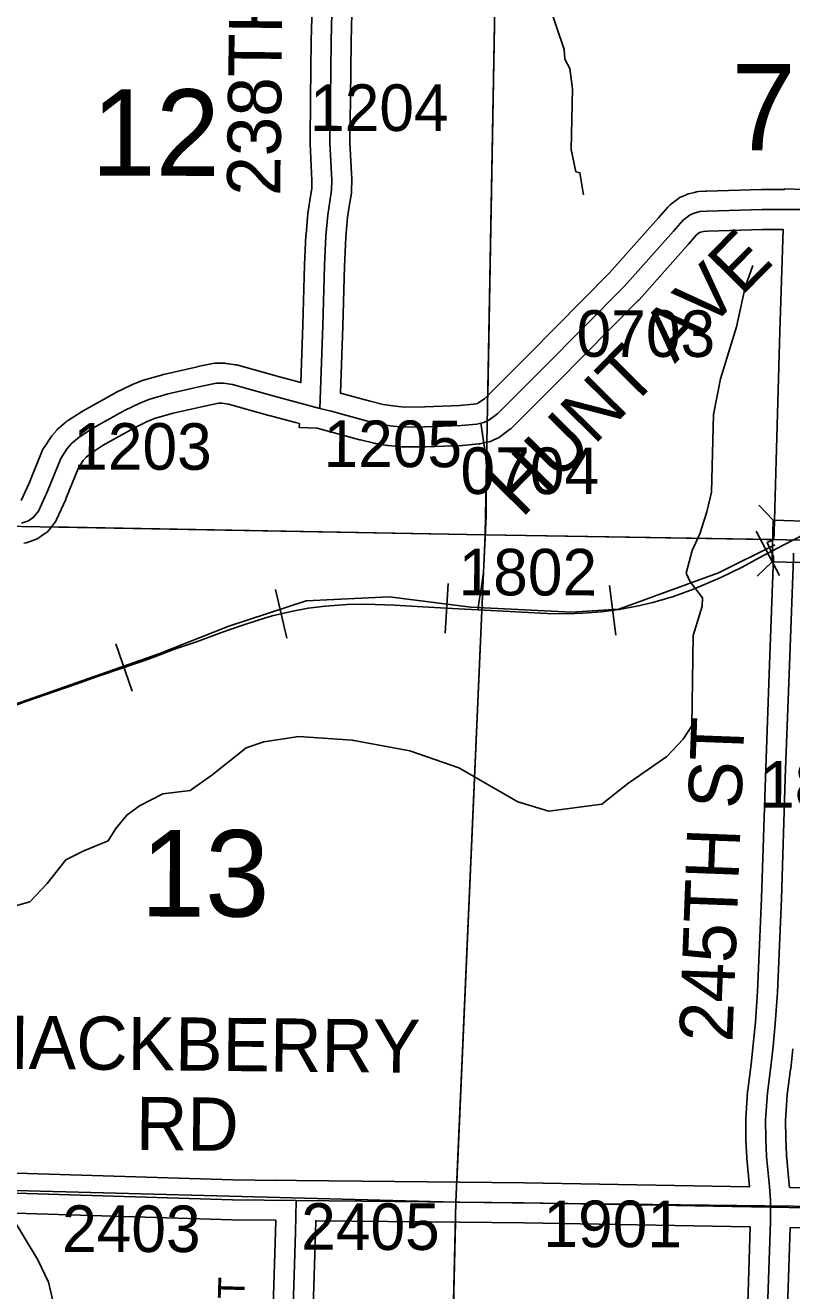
# Model space of a CAD drawing. Extents: x -132.8 to -73.3, y -60 to -26.
# Drawn here: x -116.525 to -115.373, y -47.631 to -45.729 of the extents above; entities that cross this region are included whole.
import ezdxf

# ---------------------------------------------------------------- set-up
doc = ezdxf.new("R2010")
doc.units = 0
for name, color, linetype in [('tdCoHydroRiver', 7, 'Continuous'), ('tdCoRRCL', 7, 'Continuous'), ('tdCoSecRdNmbr', 7, 'Continuous'), ('tdCoSecRdTxt', 7, 'Continuous'), ('tdCoSecRteBand', 7, 'Continuous'), ('tdCoSecRteCL', 7, 'Continuous'), ('tdCoSectLine', 7, 'Continuous'), ('tdCoSectLinePart', 7, 'Continuous'), ('tdCoSectNmbr', 7, 'Continuous'), ('tdCoStrucSec', 7, 'Continuous'), ('tdCoSurfBitum', 7, 'Continuous'), ('tdCoSurfGravel', 7, 'Continuous'), ('tdCoSurfLNO', 7, 'Continuous'), ('tdCoTwpBndry', 7, 'Continuous'), ('tdCoTwpBndryShd', 7, 'Continuous')]:
    doc.layers.add(name, color=color, linetype=linetype)

msp = doc.modelspace()

# ---------------------------------------------------------------- linework, layer by layer
at = {"layer": 'tdCoHydroRiver'}
for points in [[(-115.6862, -45.9838), (-115.6916, -45.9505), (-115.6979, -45.9488), (-115.705, -45.9155), (-115.7026, -45.824), (-115.7066, -45.7939), (-115.7141, -45.7796), (-115.7153, -45.7653), (-115.7388, -45.6953)], [(-115.4316, -46.0897), (-115.4435, -46.1225), (-115.4561, -46.1821), (-115.4801, -46.2604), (-115.491, -46.3137), (-115.4939, -46.4304), (-115.501, -46.4602), (-115.5113, -46.4931), (-115.523, -46.518), (-115.5318, -46.5525), (-115.5258, -46.5653), (-115.5074, -46.5894), (-115.5078, -46.602), (-115.5215, -46.6458), (-115.5234, -46.7815), (-115.5365, -46.8016), (-115.5609, -46.8278), (-115.6203, -46.8689), (-115.6589, -46.8995), (-115.7381, -46.9101), (-115.7851, -46.8962), (-115.8738, -46.8451), (-115.9473, -46.8195), (-116.0337, -46.8031), (-116.1141, -46.7979), (-116.1664, -46.806), (-116.1934, -46.8148), (-116.245, -46.8561), (-116.2771, -46.8789), (-116.3183, -46.8842), (-116.3535, -46.9022)], [(-116.3535, -46.9022), (-116.3727, -46.9159), (-116.389, -46.936), (-116.4006, -46.9547), (-116.4372, -46.9695), (-116.4644, -46.983), (-116.4922, -47.0186), (-116.5181, -47.0463), (-116.5435, -47.0535), (-116.6493, -47.054), (-116.6827, -47.0658), (-116.726, -47.0915), (-116.7325, -47.0976)], [(-116.4815, -47.6546), (-116.49, -47.6181), (-116.5065, -47.5846), (-116.5459, -47.5189), (-116.5503, -47.5061), (-116.5577, -47.4854), (-116.5541, -47.4051), (-116.5657, -47.3653), (-116.5717, -47.3526), (-116.573, -47.3415), (-116.6031, -47.2839), (-116.6385, -47.2515), (-116.6457, -47.2229), (-116.6499, -47.2007), (-116.6618, -47.1751), (-116.6617, -47.1704), (-116.6816, -47.1431), (-116.7325, -47.0976)]]:
    msp.add_lwpolyline(points, dxfattribs=at)
at = {"layer": 'tdCoRRCL'}
for p, q in [((-115.4266, -46.4893), (-115.3916, -46.5557)), ((-116.1491, -46.5768), (-116.1319, -46.6498)), ((-115.8897, -46.5676), (-115.894, -46.6424)), ((-115.647, -46.571), (-115.6376, -46.6454)), ((-116.3892, -46.6587), (-116.3647, -46.7296))]:
    msp.add_line(p, q, dxfattribs=at)
for points in [[(-116.5769, -46.7647), (-116.5241, -46.7453), (-116.45, -46.7196), (-116.4359, -46.7145), (-116.4181, -46.7081), (-116.3794, -46.695), (-116.3398, -46.6813), (-116.2996, -46.6661), (-116.2664, -46.6552), (-116.2302, -46.6413), (-116.2011, -46.6316), (-116.1736, -46.6225), (-116.1543, -46.6165), (-116.1232, -46.6092), (-116.1001, -46.6047), (-116.074, -46.6017), (-116.0415, -46.5993), (-116.0139, -46.5989), (-115.97, -46.6004), (-115.9193, -46.6034), (-115.874, -46.606), (-115.8162, -46.6088), (-115.741, -46.613), (-115.7113, -46.6134), (-115.6871, -46.6122), (-115.6593, -46.6103), (-115.6325, -46.607), (-115.6062, -46.6021), (-115.5818, -46.5963), (-115.5628, -46.591), (-115.5508, -46.5871), (-115.5209, -46.5764), (-115.481, -46.5593), (-115.4479, -46.543), (-115.4222, -46.5294), (-115.3852, -46.5099), (-115.3377, -46.4853)], [(-115.3377, -46.4853), (-115.3852, -46.5099), (-115.4222, -46.5294), (-115.4479, -46.543), (-115.481, -46.5593), (-115.5209, -46.5764), (-115.5508, -46.5871), (-115.5628, -46.591), (-115.5818, -46.5963), (-115.6062, -46.6021), (-115.6325, -46.607), (-115.6593, -46.6103), (-115.6871, -46.6122), (-115.7113, -46.6134), (-115.741, -46.613), (-115.8162, -46.6088), (-115.874, -46.606), (-115.9193, -46.6034), (-115.97, -46.6004), (-116.0139, -46.5989), (-116.0415, -46.5993), (-116.074, -46.6017), (-116.1001, -46.6047), (-116.1232, -46.6092), (-116.1543, -46.6165), (-116.1736, -46.6225), (-116.2011, -46.6316), (-116.2302, -46.6413), (-116.2664, -46.6552), (-116.2996, -46.6661), (-116.3398, -46.6813), (-116.3794, -46.695), (-116.4181, -46.7081), (-116.4359, -46.7145), (-116.45, -46.7196), (-116.5241, -46.7453), (-116.5769, -46.7647)], [(-118.3406, -48.1479), (-118.2035, -48.0379), (-118.0129, -47.8693), (-117.9695, -47.8389), (-117.8233, -47.6802), (-117.7294, -47.5896), (-117.4549, -47.2907), (-117.2506, -47.0815), (-117.1502, -46.9831), (-116.9601, -46.8966), (-116.3246, -46.6734), (-116.2193, -46.632), (-116.1031, -46.594), (-115.9783, -46.5878), (-115.8556, -46.6036), (-115.7043, -46.6107), (-115.6331, -46.6063), (-115.4834, -46.5518), (-115.3986, -46.5099)]]:
    msp.add_lwpolyline(points, dxfattribs=at)
at = {"layer": 'tdCoSecRteBand'}
for points in [[(-116.5311, -46.4432), (-116.5193, -46.4172), (-116.4996, -46.3686), (-116.4985, -46.366), (-116.4969, -46.3636), (-116.4873, -46.3488), (-116.4863, -46.3471), (-116.485, -46.3456), (-116.4778, -46.3373), (-116.4762, -46.3354), (-116.4743, -46.3338), (-116.4635, -46.3246), (-116.462, -46.3234), (-116.4604, -46.3224), (-116.4397, -46.3091), (-116.4389, -46.3086), (-116.4381, -46.3081), (-116.3905, -46.2815), (-116.3897, -46.281), (-116.3889, -46.2806), (-116.366, -46.2696), (-116.365, -46.2691), (-116.3641, -46.2687), (-116.3505, -46.2633), (-116.3491, -46.2627), (-116.3477, -46.2623), (-116.3189, -46.2539), (-116.318, -46.2537), (-116.3172, -46.2535), (-116.2664, -46.2419), (-116.266, -46.2418), (-116.2656, -46.2417), (-116.2434, -46.2373), (-116.2405, -46.2367), (-116.2375, -46.2367), (-116.2274, -46.2367), (-116.2253, -46.2367), (-116.2232, -46.237), (-116.2093, -46.239), (-116.2074, -46.2393), (-116.2055, -46.2398), (-116.143, -46.2573), (-116.111, -46.2658), (-116.108, -46.1792), (-116.1053, -46.089), (-116.1053, -46.0888), (-116.1053, -46.0886), (-116.1033, -46.044), (-116.1033, -46.0434), (-116.1032, -46.0428), (-116.1005, -46.0109), (-116.1004, -46.0098), (-116.1002, -46.0087), (-116.097, -45.9888), (-116.0947, -45.9739), (-116.0945, -45.9622), (-116.0971, -45.9067), (-116.0972, -45.9058), (-116.0972, -45.9049), (-116.0964, -45.8383), (-116.0964, -45.8383), (-116.0964, -45.8383), (-116.0954, -45.7522), (-116.0954, -45.752), (-116.0954, -45.7518), (-116.0932, -45.6667)], [(-116.0332, -45.6683), (-116.0354, -45.7531), (-116.0364, -45.839), (-116.0372, -45.9047), (-116.0345, -45.9603), (-116.0344, -45.9612), (-116.0345, -45.9622), (-116.0347, -45.977), (-116.0347, -45.9791), (-116.0351, -45.9812), (-116.0378, -45.9982), (-116.0378, -45.9983), (-116.0378, -45.9983), (-116.0408, -46.0171), (-116.0434, -46.0472), (-116.0453, -46.0911), (-116.048, -46.1811), (-116.048, -46.1812), (-116.048, -46.1812), (-116.0515, -46.2817), (-116.0069, -46.2936), (-115.9874, -46.2985), (-115.9727, -46.3008), (-115.9555, -46.3025)], [(-115.9555, -46.3025), (-115.9247, -46.3023), (-115.8723, -46.3004), (-115.8514, -46.2984), (-115.8473, -46.2975), (-115.8456, -46.2971), (-115.8438, -46.2963), (-115.8347, -46.2896), (-115.7685, -46.2234), (-115.6471, -46.1009), (-115.5737, -46.0183), (-115.5597, -46.0023), (-115.558, -46.0004), (-115.556, -45.9988), (-115.5508, -45.9946), (-115.5501, -45.994), (-115.5493, -45.9934), (-115.5434, -45.9892), (-115.5407, -45.9873), (-115.5376, -45.986), (-115.5317, -45.9835), (-115.5299, -45.9828), (-115.5282, -45.9823), (-115.5193, -45.9799), (-115.5164, -45.979), (-115.5133, -45.9788), (-115.5027, -45.9781), (-115.5021, -45.9781), (-115.5015, -45.978), (-115.4187, -45.9756), (-115.4182, -45.9756), (-115.4178, -45.9756), (-115.3855, -45.9756), (-115.3846, -45.9756), (-115.3845, -45.9746), (-115.355, -45.9756)], [(-116.6199, -47.4518), (-116.2131, -47.4643), (-116.147, -47.465), (-116.147, -47.4645), (-116.1173, -47.4653), (-115.872, -47.4677), (-115.775, -47.4687), (-115.7748, -47.4687), (-115.7747, -47.4687), (-115.4369, -47.4748), (-115.4409, -47.432), (-115.441, -47.4313), (-115.441, -47.4306), (-115.4422, -47.4045), (-115.4423, -47.4039), (-115.4423, -47.4033), (-115.4425, -47.3742), (-115.4425, -47.3731), (-115.4424, -47.3719), (-115.4397, -47.3315), (-115.4397, -47.3305), (-115.4395, -47.3296), (-115.4344, -47.2905), (-115.4312, -47.2608), (-115.4278, -47.2273), (-115.4245, -47.1811), (-115.4188, -47.0407), (-115.4129, -46.8595), (-115.4129, -46.8594), (-115.4129, -46.8594), (-115.4065, -46.6897), (-115.4008, -46.5281), (-115.4008, -46.5277), (-115.41, -46.5062), (-115.4001, -46.5019), (-115.3998, -46.4912), (-115.3969, -46.383), (-115.3969, -46.3829), (-115.3969, -46.3829), (-115.391, -46.1891), (-115.3864, -46.0356), (-115.4173, -46.0356), (-115.4992, -46.038), (-115.5061, -46.0385), (-115.5103, -46.0396), (-115.5114, -46.0401), (-115.5138, -46.0418), (-115.5163, -46.0438), (-115.5286, -46.0579), (-115.5287, -46.058), (-115.5288, -46.058), (-115.6027, -46.1414), (-115.6033, -46.142), (-115.6039, -46.1426), (-115.726, -46.2656), (-115.726, -46.2657), (-115.726, -46.2657), (-115.7939, -46.3336), (-115.7954, -46.3351), (-115.7972, -46.3364), (-115.8105, -46.3463), (-115.813, -46.3481), (-115.8157, -46.3494), (-115.8231, -46.3528), (-115.826, -46.3542), (-115.8291, -46.3549), (-115.834, -46.356), (-115.84, -46.3574), (-115.8419, -46.3578), (-115.8438, -46.358), (-115.8675, -46.3602), (-115.8684, -46.3603), (-115.8692, -46.3603), (-115.923, -46.3623), (-115.9234, -46.3623), (-115.9238, -46.3623), (-115.9566, -46.3626), (-115.9583, -46.3626), (-115.9599, -46.3624), (-115.9796, -46.3604), (-115.9805, -46.3603), (-115.9814, -46.3602), (-115.9982, -46.3575), (-115.9994, -46.3573), (-116.0006, -46.357), (-116.0215, -46.3518), (-116.0218, -46.3518), (-116.0221, -46.3517), (-116.0611, -46.3413), (-116.0867, -46.3344), (-116.1133, -46.3335), (-116.1131, -46.3274), (-116.119, -46.3258), (-116.1587, -46.3152), (-116.1589, -46.3151), (-116.159, -46.3151), (-116.2198, -46.2981), (-116.2295, -46.2967), (-116.2345, -46.2967), (-116.2534, -46.3005), (-116.303, -46.3118), (-116.3296, -46.3195), (-116.3408, -46.324), (-116.362, -46.3343), (-116.408, -46.36), (-116.4263, -46.3718), (-116.4338, -46.3781), (-116.4381, -46.3831), (-116.4451, -46.3939), (-116.464, -46.4403), (-116.4642, -46.4408), (-116.4644, -46.4413), (-116.478, -46.4714), (-116.4796, -46.4749), (-116.482, -46.478), (-116.4894, -46.4871), (-116.4921, -46.4904), (-116.4955, -46.4928), (-116.5029, -46.4979), (-116.5062, -46.5002), (-116.5099, -46.5016), (-116.5207, -46.5055), (-116.524, -46.5067), (-116.5275, -46.5071)], [(-115.3716, -47.2671), (-115.3748, -47.2972), (-115.3748, -47.2976), (-115.3749, -47.2979), (-115.3799, -47.3365), (-115.3825, -47.3748), (-115.3823, -47.4022), (-115.3811, -47.4271), (-115.377, -47.4713), (-115.3769, -47.4716), (-115.3769, -47.4719), (-115.3767, -47.4754), (-115.3754, -47.4754), (-115.3754, -47.4759), (-115.3494, -47.4764)], [(-116.1542, -47.7018), (-116.149, -47.5426), (-116.1486, -47.525), (-116.214, -47.5243), (-116.2143, -47.5243), (-116.2146, -47.5243), (-116.6219, -47.5118)], [(-115.441, -47.6997), (-115.4356, -47.5349), (-115.4359, -47.5348), (-115.7757, -47.5287), (-115.8726, -47.5277), (-116.0881, -47.5256), (-116.0885, -47.5256), (-116.089, -47.5443), (-116.089, -47.5444), (-116.089, -47.5445), (-116.0942, -47.7038)], [(-115.3503, -47.5364), (-115.3756, -47.5359), (-115.381, -47.7017), (-115.3867, -47.8807), (-115.3867, -47.8808), (-115.3867, -47.8809), (-115.391, -47.9947), (-115.3914, -48.052), (-115.3914, -48.0525), (-115.3914, -48.0529), (-115.3973, -48.2185), (-115.4013, -48.3759), (-115.4013, -48.3762), (-115.4013, -48.3764), (-115.4053, -48.4732), (-115.3741, -48.4736), (-115.374, -48.4736), (-115.374, -48.4736), (-115.3649, -48.4738)]]:
    msp.add_lwpolyline(points, dxfattribs=at)
at = {"layer": 'tdCoSecRteCL'}
for points in [[(-116.0823, -46.3045), (-116.078, -46.1802), (-116.0753, -46.0899), (-116.0733, -46.0453), (-116.0706, -46.0135), (-116.0674, -45.9935), (-116.0647, -45.9765), (-116.0645, -45.9617), (-116.0672, -45.9052), (-116.0664, -45.8386), (-116.0654, -45.7526), (-116.0632, -45.6675), (-116.061, -45.5871), (-116.0566, -45.4567), (-116.0538, -45.2971), (-116.0497, -45.1536), (-116.0462, -44.9971)], [(-116.0823, -46.3045), (-116.0655, -46.309), (-116.0143, -46.3227), (-115.9934, -46.3279), (-115.9766, -46.3306), (-115.9569, -46.3326), (-115.9241, -46.3323), (-115.8703, -46.3303), (-115.8466, -46.3281), (-115.8406, -46.3268), (-115.8358, -46.3257), (-115.8284, -46.3222), (-115.8151, -46.3123), (-115.7473, -46.2445), (-115.6252, -46.1215), (-115.5512, -46.0381), (-115.5371, -46.0221), (-115.532, -46.0179), (-115.526, -46.0137), (-115.5201, -46.0112), (-115.5113, -46.0088), (-115.5006, -46.008), (-115.4178, -46.0056), (-115.3555, -46.0056)], [(-116.531, -46.4773), (-116.5201, -46.4734), (-116.5127, -46.4682), (-116.5053, -46.4591), (-116.4918, -46.429), (-116.4718, -46.3799), (-116.4622, -46.3651), (-116.455, -46.3567), (-116.4442, -46.3476), (-116.4234, -46.3343), (-116.3759, -46.3077), (-116.3529, -46.2966), (-116.3394, -46.2911), (-116.3105, -46.2827), (-116.2597, -46.2712), (-116.2375, -46.2667), (-116.2274, -46.2667), (-116.2136, -46.2687), (-116.1509, -46.2862), (-116.0823, -46.3045)], [(-115.4054, -47.5054), (-115.4054, -47.4945), (-115.4068, -47.4741), (-115.411, -47.4292), (-115.4123, -47.403), (-115.4125, -47.3739), (-115.4098, -47.3335), (-115.4046, -47.294), (-115.4014, -47.264), (-115.398, -47.2299), (-115.3945, -47.1828), (-115.3888, -47.0418), (-115.3829, -46.8605), (-115.3765, -46.6908), (-115.3708, -46.5291), (-115.3706, -46.522)], [(-116.621, -47.4818), (-116.2137, -47.4943), (-116.1178, -47.4953)], [(-116.1305, -47.8793), (-116.1291, -47.8503), (-116.1242, -47.7028), (-116.119, -47.5435), (-116.1178, -47.4953)], [(-116.1178, -47.4953), (-115.8723, -47.4977), (-115.7753, -47.4987), (-115.4054, -47.5054)], [(-115.4365, -48.5027), (-115.4312, -48.3752), (-115.4273, -48.2176), (-115.4214, -48.0519), (-115.421, -47.994), (-115.4167, -47.8797), (-115.411, -47.7007), (-115.4054, -47.5271), (-115.4054, -47.5054)], [(-115.4054, -47.5054), (-115.3498, -47.5064), (-114.9355, -47.509), (-114.9219, -47.509), (-114.9146, -47.5093), (-114.9111, -47.5106), (-114.9097, -47.5118), (-114.908, -47.5134)]]:
    msp.add_lwpolyline(points, dxfattribs=at)
at = {"layer": 'tdCoSectLine'}
for points in [[(-115.834, -46.4945), (-115.8159, -45.5058)], [(-116.838, -46.4765), (-115.834, -46.4945)], [(-115.8779, -47.4977), (-115.834, -46.4945)], [(-115.834, -46.4945), (-114.8684, -46.5108)], [(-116.8621, -47.4718), (-115.8779, -47.4977)], [(-115.9017, -48.4949), (-115.8779, -47.4977)], [(-115.8779, -47.4977), (-114.9067, -47.5091)]]:
    msp.add_lwpolyline(points, dxfattribs=at)
at = {"layer": 'tdCoSectLinePart'}
for points in [[(-115.8302, -46.2846), (-115.8159, -45.5058)], [(-115.834, -46.4945), (-115.8315, -46.3551)], [(-116.4866, -46.4828), (-115.834, -46.4945)], [(-115.8766, -47.4677), (-115.834, -46.4945)], [(-115.834, -46.4945), (-115.4004, -46.5018)], [(-115.8908, -48.0369), (-115.8786, -47.5277)]]:
    msp.add_lwpolyline(points, dxfattribs=at)
at = {"layer": 'tdCoStrucSec'}
for points in [[(-115.4225, -46.45), (-115.401, -46.4727), (-115.3384, -46.4744)], [(-115.4254, -46.5568), (-115.4027, -46.5353), (-115.401, -46.4727)], [(-115.3186, -46.5597), (-115.3401, -46.5369), (-115.4027, -46.5353)]]:
    msp.add_lwpolyline(points, dxfattribs=at)
at = {"layer": 'tdCoSurfBitum'}
for points in [[(-116.531, -46.4773), (-116.5201, -46.4734), (-116.5127, -46.4682), (-116.5053, -46.4591), (-116.4918, -46.429), (-116.4718, -46.3799), (-116.4622, -46.3651), (-116.455, -46.3567), (-116.4442, -46.3476), (-116.4234, -46.3343), (-116.3759, -46.3077), (-116.3529, -46.2966), (-116.3394, -46.2911), (-116.3105, -46.2827), (-116.2597, -46.2712), (-116.2375, -46.2667), (-116.2274, -46.2667), (-116.2136, -46.2687), (-116.1509, -46.2862), (-116.0823, -46.3045), (-116.0655, -46.309)], [(-116.1356, -47.9846), (-116.1305, -47.8793), (-116.1291, -47.8503), (-116.1242, -47.7028), (-116.119, -47.5435), (-116.1178, -47.4953), (-116.2137, -47.4943), (-116.621, -47.4818), (-116.6439, -47.4809)]]:
    msp.add_lwpolyline(points, dxfattribs=at)
at = {"layer": 'tdCoSurfGravel'}
msp.add_line((-116.1178, -47.4953), (-115.8723, -47.4977), dxfattribs=at)
for points in [[(-116.0823, -46.3045), (-116.078, -46.1802), (-116.0753, -46.0899), (-116.0733, -46.0453), (-116.0706, -46.0135), (-116.0674, -45.9935), (-116.0647, -45.9765), (-116.0645, -45.9617), (-116.0672, -45.9052), (-116.0664, -45.8386), (-116.0654, -45.7526), (-116.0632, -45.6675), (-116.061, -45.5871), (-116.0566, -45.4567), (-116.0538, -45.2971), (-116.0497, -45.1536), (-116.0462, -44.9971)], [(-116.0655, -46.309), (-116.0143, -46.3227), (-115.9934, -46.3279), (-115.9766, -46.3306), (-115.9569, -46.3326), (-115.9241, -46.3323), (-115.8703, -46.3303), (-115.8466, -46.3281), (-115.8406, -46.3268), (-115.8358, -46.3257), (-115.8284, -46.3222), (-115.8151, -46.3123), (-115.7473, -46.2445), (-115.6252, -46.1215), (-115.5512, -46.0381), (-115.5371, -46.0221), (-115.532, -46.0179), (-115.526, -46.0137), (-115.5201, -46.0112), (-115.5113, -46.0088), (-115.5006, -46.008), (-115.4178, -46.0056), (-115.3555, -46.0056)], [(-115.421, -47.994), (-115.4167, -47.8797), (-115.411, -47.7007), (-115.4054, -47.5271), (-115.4054, -47.5054), (-115.4054, -47.4945), (-115.4068, -47.4741), (-115.411, -47.4292), (-115.4123, -47.403), (-115.4125, -47.3739), (-115.4098, -47.3335), (-115.4046, -47.294), (-115.4014, -47.264), (-115.398, -47.2299), (-115.3945, -47.1828), (-115.3888, -47.0418), (-115.3829, -46.8605), (-115.3765, -46.6908), (-115.3708, -46.5291), (-115.3706, -46.522)], [(-115.8723, -47.4977), (-115.7753, -47.4987), (-115.4054, -47.5054), (-115.3498, -47.5064), (-114.9355, -47.509), (-114.9219, -47.509), (-114.9146, -47.5093), (-114.9111, -47.5106), (-114.9097, -47.5118), (-114.908, -47.5134)]]:
    msp.add_lwpolyline(points, dxfattribs=at)
at = {"layer": 'tdCoSurfLNO'}
for p, q in [((-115.8335, -46.3732), (-115.8406, -46.3268)), ((-115.832, -46.3914), (-115.8335, -46.3732)), ((-115.8323, -46.4659), (-115.832, -46.3914)), ((-115.8364, -46.5515), (-115.8323, -46.4659)), ((-115.8404, -46.5794), (-115.8364, -46.5515)), ((-115.8436, -46.5966), (-115.8404, -46.5794)), ((-115.8446, -46.608), (-115.8436, -46.5966))]:
    msp.add_line(p, q, dxfattribs=at)
at = {"layer": 'tdCoTwpBndry'}
for points in [[(-115.8302, -46.2847), (-115.8159, -45.5058), (-115.8001, -45.0357)], [(-115.8315, -46.3551), (-115.834, -46.4945), (-115.8766, -47.4677)], [(-115.8786, -47.5277), (-115.901, -48.4649)]]:
    msp.add_lwpolyline(points, dxfattribs=at)
at = {"layer": 'tdCoTwpBndryShd'}
msp.add_lwpolyline([(-116.128, -56.4384), (-116.0982, -55.4391), (-116.0724, -54.4424), (-116.042, -53.4425), (-116.0101, -52.4492), (-115.9802, -51.4416), (-115.9494, -50.483), (-115.9254, -49.4919), (-115.9017, -48.4949), (-115.8779, -47.4977), (-115.834, -46.4945), (-115.8159, -45.5058), (-115.7834, -44.5349), (-115.7494, -43.5344), (-115.7226, -42.5378), (-115.6969, -41.5376), (-115.6667, -40.5277)], dxfattribs=at)

# ---------------------------------------------------------------- texts
at = {"layer": 'tdCoSecRdNmbr'}
for s, rotation, p in [('1204', 359.9127, (-116.0972, -45.8874)), ('0703', 359.9129, (-115.6966, -46.227)), ('1203', 359.9124, (-116.4532, -46.3966)), ('1205', 359.9126, (-116.077, -46.3927)), ('0704', 359.9315, (-115.8711, -46.4332)), ('1802', 359.9315, (-115.8741, -46.5856)), ('1804', 359.9132, (-115.421, -46.9047)), ('2403', 359.9126, (-116.4699, -47.5725)), ('2405', 359.9126, (-116.1106, -47.5693)), ('1901', 359.9129, (-115.7465, -47.5652))]:
    msp.add_text(s, height=0.07, rotation=rotation, dxfattribs=at).set_placement(p)
at = {"layer": 'tdCoSecRdTxt'}
for s, height, rotation, p in [('238TH ST', 0.08, 89.3496, (-116.1421, -45.9855)), ('HUNT AVE', 0.08, 45.3401, (-115.7789, -46.4707)), ('245TH ST', 0.08, 87.8342, (-115.4625, -47.258)), ('HACKBERRY', 0.08, 359.4182, (-116.5975, -47.2968)), ('RD', 0.08, 359.4182, (-116.3592, -47.4193)), ('238TH ST', 0.04, 88.3577, (-116.2019, -47.8548))]:
    msp.add_text(s, height=height, rotation=rotation, dxfattribs=at).set_placement(p)
at = {"layer": 'tdCoSectNmbr'}
for s, rotation, p in [('7', 359.9131, (-115.4642, -45.9167)), ('12', 359.9123, (-116.4259, -45.9548)), ('13', 359.9124, (-116.3517, -47.0683))]:
    msp.add_text(s, height=0.13, rotation=rotation, dxfattribs=at).set_placement(p)

doc.saveas('drawing.dxf')
